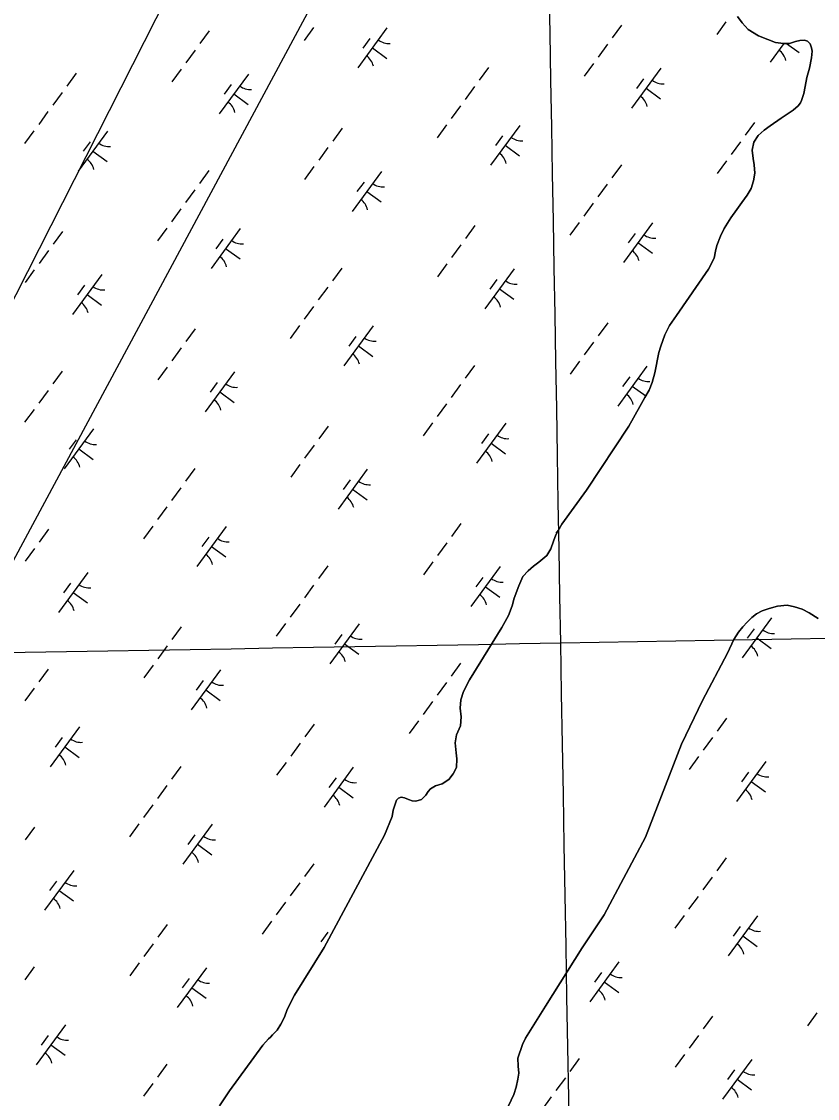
# Model space of a CAD drawing. Extents: x 3905714 to 3926767, y 183354 to 205755.
# Drawn here: x 3919561 to 3920365, y 193020 to 194107 of the extents above; entities that cross this region are included whole.
import ezdxf

# ---------------------------------------------------------------- set-up
doc = ezdxf.new("R2010")
doc.units = 0
for name, color, linetype in [('V-GRID-MAJR', 7, 'Continuous'), ('V-TOPO-SHOR', 7, 'Continuous'), ('V-UTIL-LINE', 7, 'Continuous'), ('V-WETL-SWMP', 7, 'Continuous')]:
    doc.layers.add(name, color=color, linetype=linetype)

msp = doc.modelspace()

# ---------------------------------------------------------------- linework, layer by layer
at = {"layer": 'V-GRID-MAJR'}
for points in [[(3920163, 190214.6), (3920106, 193480.1), (3920000.2, 199540.2), (3919966.3, 201484.2)], [(3911066.2, 193323.4), (3914779.2, 193387.5), (3920106, 193480.1), (3922587.2, 193523.5)]]:
    msp.add_spline(points, degree=3, dxfattribs=at)
at = {"layer": 'V-TOPO-SHOR'}
for points in [[(3919940.1, 193321.3), (3919941.9, 193323.5), (3919944.6, 193324.4), (3919948.1, 193323.6), (3919952.2, 193322.1), (3919955.7, 193320.7), (3919959.6, 193320.5), (3919965.3, 193322.2), (3919969.8, 193326.5), (3919972.1, 193330.2), (3919974.3, 193332.7), (3919979.4, 193336), (3919986, 193337.9), (3919993, 193342.2), (3919997.3, 193347.8), (3920000.7, 193354.4), (3920000.9, 193363.2), (3920000.3, 193369.1), (3919999.4, 193379.2), (3920000.8, 193387.4), (3920004.7, 193396.5), (3920005.3, 193405.5), (3920004.2, 193414.1), (3920005, 193422.6), (3920007.8, 193431), (3920013.9, 193442.9), (3920046.4, 193495.8), (3920053.3, 193507.7), (3920056.8, 193517.6), (3920058.8, 193525.4), (3920063.5, 193537.6), (3920067.8, 193547.2), (3920072.9, 193552.8), (3920078.6, 193557.7), (3920083.9, 193561.5), (3920091.9, 193568.5), (3920096, 193575.1), (3920098.6, 193582.7), (3920100.9, 193589.4), (3920107, 193600.1), (3920132.1, 193634.3), (3920174.6, 193699), (3920185.8, 193718.9), (3920190.9, 193727.8), (3920195.2, 193735.4), (3920198.4, 193743), (3920201.1, 193752.9), (3920205.1, 193773.4), (3920207.1, 193779.8), (3920211.2, 193791.1), (3920215.9, 193800.4), (3920222.8, 193810.7), (3920255.3, 193857.6), (3920261, 193868.5), (3920262.4, 193875.5), (3920263.6, 193881.2), (3920267.3, 193890.9), (3920271, 193898.5), (3920277.9, 193909.2), (3920283.8, 193917.7), (3920288.9, 193924.9), (3920294.4, 193932.3), (3920298.3, 193938.7), (3920300.8, 193946.5), (3920301.9, 193954.3), (3920301.3, 193962.9), (3920300.3, 193969.3), (3920299.4, 193977.5), (3920301, 193985.5), (3920305.3, 193992.5), (3920311.4, 193997.9), (3920317.4, 194002), (3920328.8, 194009.8), (3920340.7, 194017.9), (3920346, 194022.4), (3920348.1, 194025.3), (3920349.1, 194027.8), (3920351.5, 194034.8), (3920353, 194041.8), (3920354.6, 194051), (3920357.2, 194060.3), (3920359.2, 194070.7), (3920360, 194077.5), (3920359.2, 194080.8), (3920357.9, 194084.9), (3920355.4, 194087.6), (3920352.4, 194088.6), (3920347.4, 194088.2), (3920343.1, 194087.3), (3920337, 194085.4), (3920331, 194085.2), (3920323, 194086.4), (3920315.2, 194089.3), (3920305.9, 194092.9), (3920295.2, 194099.4), (3920289.1, 194106.2), (3920284.5, 194112.6)], [(3920053.3, 193012.9), (3920058.5, 193024.2), (3920061, 193031.7), (3920062.6, 193039.7), (3920063.6, 193045.6), (3920062.8, 193053), (3920062.7, 193061), (3920067.4, 193074.6), (3920070.5, 193081.2), (3920090.7, 193113.3), (3920127.6, 193172.2), (3920149.7, 193205.7), (3920191.5, 193283.9), (3920227.9, 193377.9), (3920249.2, 193422.1), (3920274.5, 193469.8), (3920281, 193483.6), (3920285.5, 193491), (3920289.8, 193496.4), (3920294.3, 193501.1), (3920299, 193505.9), (3920303.8, 193509.6), (3920309.3, 193512.5), (3920316.5, 193515), (3920324.9, 193517.3), (3920334.7, 193518.3), (3920342.1, 193516.5), (3920349.9, 193514.1), (3920356.9, 193510.4), (3920366, 193504.7)], [(3919761.3, 193012.8), (3919771.4, 193028), (3919805.1, 193074.1), (3919810.6, 193080.3), (3919812.6, 193082.2), (3919814.9, 193084.6), (3919819.6, 193089.2), (3919823.3, 193095.1), (3919826.7, 193102.3), (3919829.4, 193110), (3919837.1, 193124.4), (3919866.9, 193172.7), (3919927.9, 193286.1), (3919935.8, 193304.8), (3919936.6, 193311.4), (3919937.2, 193313.3), (3919938.6, 193317.4), (3919940.1, 193321.3)]]:
    msp.add_lwpolyline(points, dxfattribs=at)
at = {"layer": 'V-UTIL-LINE'}
for points in [[(3915141.9, 186857.8), (3915602.3, 187412.4), (3917208.6, 188427.2), (3918201.9, 190592.4), (3918499.5, 191341.7), (3918705.2, 192156.6), (3920335.2, 195367.3), (3921815.2, 198099.7), (3922187.2, 198661.6)], [(3919053.8, 189827.1), (3918313.5, 190612.1), (3918520.5, 191058.3), (3918753.9, 192077.3), (3920478.5, 195285.3), (3921148.4, 196586.7), (3921587.5, 197419.9), (3921944.6, 198057.5)]]:
    msp.add_lwpolyline(points, dxfattribs=at)
at = {"layer": 'V-WETL-SWMP'}
for p, q in [((3920272.9, 194107.1), (3920263.5, 194094.2)), ((3920284.5, 194112.6), (3920289.1, 194106.2)), ((3919750.8, 194098), (3919741.4, 194085.1)), ((3919856.2, 194101.3), (3919846.8, 194088.4)), ((3919930.4, 194101), (3919900.9, 194060.6)), ((3920167.5, 194103.8), (3920158, 194090.9)), ((3920289.1, 194106.2), (3920295.2, 194099.4)), ((3920295.2, 194099.4), (3920305.9, 194092.9)), ((3919913, 194090.2), (3919905.9, 194080.5)), ((3920305.9, 194092.9), (3920315.2, 194089.3)), ((3920315.2, 194089.3), (3920323, 194086.4)), ((3920322.7, 194086.5), (3920322.6, 194086.3)), ((3920323, 194086.4), (3920331, 194085.2)), ((3920331, 194085.2), (3920337, 194085.4)), ((3920334.1, 194085.3), (3920346.8, 194076)), ((3920337, 194085.4), (3920343.1, 194087.3)), ((3920343.1, 194087.3), (3920347.4, 194088.2)), ((3920347.4, 194088.2), (3920352.4, 194088.6)), ((3920352.4, 194088.6), (3920355.4, 194087.6)), ((3920355.4, 194087.6), (3920357.9, 194084.9)), ((3919736.6, 194078.6), (3919727.2, 194065.7)), ((3919915.7, 194080.8), (3919930.2, 194070.1)), ((3920153.3, 194084.5), (3920143.9, 194071.5)), ((3920331.3, 194085.2), (3920317.5, 194066.4)), ((3920357.9, 194084.9), (3920359.2, 194080.8)), ((3920359.2, 194080.8), (3920360, 194077.5)), ((3920360, 194077.5), (3920359.2, 194070.7)), ((3920139.1, 194065.1), (3920129.7, 194052.2)), ((3920359.2, 194070.7), (3920357.2, 194060.3)), ((3919616.3, 194055.2), (3919606.8, 194042.3)), ((3919722.5, 194059.3), (3919713, 194046.4)), ((3919790.5, 194054.4), (3919760.9, 194014.1)), ((3920033, 194061.1), (3920023.5, 194048.1)), ((3920207.1, 194060.3), (3920177.6, 194019.9)), ((3920357.2, 194060.3), (3920354.6, 194051)), ((3919773, 194043.7), (3919765.9, 194034)), ((3920189.7, 194049.5), (3920182.6, 194039.8)), ((3920353, 194041.8), (3920351.5, 194034.8)), ((3920354.6, 194051), (3920353, 194041.8)), ((3919602.1, 194035.9), (3919592.7, 194023)), ((3919775.7, 194034.3), (3919790.2, 194023.6)), ((3920018.8, 194041.7), (3920009.3, 194028.8)), ((3920192.4, 194040.1), (3920206.9, 194029.5)), ((3920351.5, 194034.8), (3920349.1, 194027.8)), ((3920004.6, 194022.3), (3919995.1, 194009.4)), ((3920346, 194022.4), (3920340.7, 194017.9)), ((3920348.1, 194025.3), (3920346, 194022.4)), ((3920349.1, 194027.8), (3920348.1, 194025.3)), ((3919587.9, 194016.5), (3919578.5, 194003.6)), ((3920328.8, 194009.8), (3920317.4, 194002)), ((3920340.7, 194017.9), (3920328.8, 194009.8)), ((3919885, 193999.7), (3919875.6, 193986.8)), ((3919990.4, 194003), (3919981, 193990.1)), ((3920064.6, 194002.6), (3920035.1, 193962.3)), ((3920301.7, 194005.5), (3920292.2, 193992.6)), ((3920317.4, 194002), (3920311.4, 193997.9)), ((3919573.7, 193997.2), (3919564.3, 193984.2)), ((3919647.9, 193996.8), (3919618.4, 193956.5)), ((3920047.2, 193991.9), (3920040.1, 193982.2)), ((3920305.3, 193992.5), (3920301, 193985.5)), ((3920311.4, 193997.9), (3920305.3, 193992.5)), ((3919630.5, 193986.1), (3919623.4, 193976.4)), ((3919633.2, 193976.7), (3919647.7, 193966)), ((3919870.8, 193980.3), (3919861.4, 193967.4)), ((3920049.8, 193982.5), (3920064.3, 193971.8)), ((3920287.5, 193986.1), (3920278, 193973.2)), ((3920301, 193985.5), (3920299.4, 193977.5)), ((3920299.4, 193977.5), (3920300.3, 193969.3)), ((3920273.3, 193966.8), (3920263.9, 193953.9)), ((3920300.3, 193969.3), (3920301.3, 193962.9)), ((3919750.5, 193956.9), (3919741, 193944)), ((3919856.6, 193961), (3919847.2, 193948.1)), ((3919924.7, 193956.1), (3919895.1, 193915.8)), ((3920167.2, 193962.8), (3920157.7, 193949.8)), ((3920301.3, 193962.9), (3920301.9, 193954.3)), ((3919907.2, 193945.4), (3919900.1, 193935.7)), ((3920300.8, 193946.5), (3920298.3, 193938.7)), ((3920301.9, 193954.3), (3920300.8, 193946.5)), ((3919736.3, 193937.6), (3919726.8, 193924.7)), ((3919909.9, 193936), (3919924.4, 193925.3)), ((3920153, 193943.4), (3920143.5, 193930.5)), ((3920298.3, 193938.7), (3920294.4, 193932.3)), ((3920138.8, 193924), (3920129.3, 193911.1)), ((3920288.9, 193924.9), (3920283.8, 193917.7)), ((3920294.4, 193932.3), (3920288.9, 193924.9)), ((3919722.1, 193918.2), (3919712.7, 193905.3)), ((3920283.8, 193917.7), (3920277.9, 193909.2)), ((3920019.2, 193901.4), (3920009.7, 193888.5)), ((3920124.6, 193904.7), (3920115.1, 193891.8)), ((3920198.8, 193904.3), (3920169.2, 193864)), ((3920277.9, 193909.2), (3920271, 193898.5)), ((3919602.5, 193895.6), (3919593.1, 193882.6)), ((3919707.9, 193898.8), (3919698.5, 193885.9)), ((3919782.1, 193898.5), (3919752.6, 193858.2)), ((3920181.3, 193893.6), (3920174.2, 193883.9)), ((3920267.3, 193890.9), (3920263.6, 193881.2)), ((3920271, 193898.5), (3920267.3, 193890.9)), ((3919764.7, 193887.7), (3919757.6, 193878.1)), ((3920005, 193882), (3919995.5, 193869.1)), ((3920184, 193884.2), (3920198.5, 193873.5)), ((3920263.6, 193881.2), (3920262.4, 193875.5)), ((3919588.3, 193876.2), (3919578.9, 193863.3)), ((3919767.3, 193878.3), (3919781.9, 193867.7)), ((3920261, 193868.5), (3920255.3, 193857.6)), ((3920262.4, 193875.5), (3920261, 193868.5)), ((3919884.7, 193858.6), (3919875.2, 193845.7)), ((3919990.8, 193862.7), (3919981.4, 193849.8)), ((3920058.8, 193857.8), (3920029.3, 193817.5)), ((3920255.3, 193857.6), (3920222.8, 193810.7)), ((3919574.1, 193856.8), (3919564.7, 193843.9)), ((3919642.2, 193852), (3919612.6, 193811.7)), ((3920041.4, 193847.1), (3920034.3, 193837.4)), ((3919624.7, 193841.2), (3919617.6, 193831.6)), ((3919870.5, 193839.3), (3919861, 193826.4)), ((3920044.1, 193837.7), (3920058.6, 193827)), ((3919627.4, 193831.8), (3919641.9, 193821.2)), ((3919856.3, 193819.9), (3919846.8, 193807)), ((3920153.4, 193803.1), (3920143.9, 193790.2)), ((3920222.8, 193810.7), (3920215.9, 193800.4)), ((3919736.7, 193797.2), (3919727.2, 193784.3)), ((3919842.1, 193800.5), (3919832.7, 193787.6)), ((3919916.3, 193800.2), (3919886.7, 193759.9)), ((3920215.9, 193800.4), (3920211.2, 193791.1)), ((3919898.8, 193789.4), (3919891.7, 193779.8)), ((3920139.2, 193783.7), (3920129.7, 193770.8)), ((3920211.2, 193791.1), (3920207.1, 193779.8)), ((3919722.5, 193777.9), (3919713.1, 193765)), ((3919901.5, 193780), (3919916, 193769.4)), ((3920205.1, 193773.4), (3920201.1, 193752.9)), ((3920207.1, 193779.8), (3920205.1, 193773.4)), ((3920018.8, 193760.3), (3920009.4, 193747.4)), ((3920125, 193764.4), (3920115.5, 193751.4)), ((3920193, 193759.5), (3920163.5, 193719.2)), ((3919602.2, 193754.5), (3919592.7, 193741.6)), ((3919708.3, 193758.5), (3919698.9, 193745.6)), ((3919776.3, 193753.7), (3919746.8, 193713.4)), ((3920175.6, 193748.8), (3920168.5, 193739.1)), ((3920201.1, 193752.9), (3920198.4, 193743)), ((3919758.9, 193742.9), (3919751.8, 193733.2)), ((3920004.7, 193741), (3919995.2, 193728)), ((3920178.2, 193739.4), (3920191.8, 193729.4)), ((3920198.4, 193743), (3920195.2, 193735.4)), ((3919588, 193735.1), (3919578.5, 193722.2)), ((3919761.6, 193733.5), (3919776.1, 193722.9)), ((3920190.9, 193727.8), (3920185.8, 193718.9)), ((3920195.2, 193735.4), (3920190.9, 193727.8)), ((3919573.8, 193715.8), (3919564.3, 193702.9)), ((3919990.5, 193721.6), (3919981, 193708.7)), ((3920185.8, 193718.9), (3920174.6, 193699)), ((3919633.8, 193696.1), (3919604.2, 193655.7)), ((3919870.9, 193698.9), (3919861.4, 193686)), ((3919976.3, 193702.2), (3919966.8, 193689.3)), ((3920050.5, 193701.9), (3920020.9, 193661.6)), ((3920174.6, 193699), (3920132.1, 193634.3)), ((3919616.3, 193685.3), (3919609.3, 193675.6)), ((3920033, 193691.1), (3920025.9, 193681.5)), ((3919619, 193675.9), (3919633.5, 193665.3)), ((3919856.7, 193679.6), (3919847.2, 193666.7)), ((3920035.7, 193681.7), (3920050.2, 193671.1)), ((3919736.3, 193656.2), (3919726.9, 193643.3)), ((3919842.5, 193660.2), (3919833.1, 193647.3)), ((3919910.5, 193655.4), (3919881, 193615.1)), ((3919893.1, 193644.6), (3919886, 193634.9)), ((3919722.2, 193636.8), (3919712.7, 193623.9)), ((3919895.7, 193635.2), (3919910.3, 193624.6)), ((3920132.1, 193634.3), (3920107, 193600.1)), ((3919708, 193617.5), (3919698.5, 193604.6)), ((3919693.8, 193598.1), (3919684.3, 193585.2)), ((3919768, 193597.8), (3919738.4, 193557.4)), ((3920005.1, 193600.6), (3919995.6, 193587.7)), ((3920107, 193600.1), (3920100.9, 193589.4)), ((3920104.9, 193596.3), (3920101, 193591)), ((3919588.4, 193594.8), (3919578.9, 193581.9)), ((3919750.5, 193587), (3919743.4, 193577.3)), ((3920100.9, 193589.4), (3920098.6, 193582.7)), ((3919574.2, 193575.5), (3919564.7, 193562.5)), ((3919753.2, 193577.6), (3919767.7, 193567)), ((3919990.9, 193581.3), (3919981.4, 193568.4)), ((3920096, 193575.1), (3920091.9, 193568.5)), ((3920098.6, 193582.7), (3920096, 193575.1)), ((3920091.9, 193568.5), (3920083.9, 193561.5)), ((3919870.5, 193557.9), (3919861.1, 193545)), ((3919976.7, 193561.9), (3919967.2, 193549)), ((3920044.7, 193557.1), (3920015.1, 193516.8)), ((3920072.9, 193552.8), (3920067.8, 193547.2)), ((3920078.6, 193557.7), (3920072.9, 193552.8)), ((3920083.9, 193561.5), (3920078.6, 193557.7)), ((3919628, 193551.3), (3919598.5, 193510.9)), ((3920027.2, 193546.3), (3920020.1, 193536.6)), ((3920067.8, 193547.2), (3920063.5, 193537.6)), ((3919610.6, 193540.5), (3919603.5, 193530.8)), ((3919613.2, 193531.1), (3919627.8, 193520.5)), ((3919856.3, 193538.5), (3919846.9, 193525.6)), ((3920029.9, 193536.9), (3920044.4, 193526.3)), ((3920063.5, 193537.6), (3920058.8, 193525.4)), ((3920058.8, 193525.4), (3920056.8, 193517.6)), ((3919842.2, 193519.2), (3919832.7, 193506.2)), ((3920056.8, 193517.6), (3920053.3, 193507.7)), ((3920303.8, 193509.6), (3920299, 193505.9)), ((3920309.3, 193512.5), (3920303.8, 193509.6)), ((3920316.5, 193515), (3920309.3, 193512.5)), ((3920324.9, 193517.3), (3920316.5, 193515)), ((3920334.7, 193518.3), (3920324.9, 193517.3)), ((3920342.1, 193516.5), (3920334.7, 193518.3)), ((3920349.9, 193514.1), (3920342.1, 193516.5)), ((3920356.9, 193510.4), (3920349.9, 193514.1)), ((3920366, 193504.7), (3920356.9, 193510.4)), ((3919828, 193499.8), (3919818.5, 193486.9)), ((3919902.2, 193499.5), (3919872.6, 193459.1)), ((3920053.3, 193507.7), (3920046.4, 193495.8)), ((3920318.8, 193505.3), (3920289.3, 193465)), ((3920294.3, 193501.1), (3920289.8, 193496.4)), ((3920299, 193505.9), (3920294.3, 193501.1)), ((3919722.6, 193496.5), (3919713.1, 193483.6)), ((3919884.7, 193488.7), (3919877.6, 193479)), ((3920046.4, 193495.8), (3920013.9, 193442.9)), ((3920285.5, 193491), (3920281, 193483.6)), ((3920289.8, 193496.4), (3920285.5, 193491)), ((3920301.4, 193494.5), (3920294.3, 193484.8)), ((3919708.4, 193477.1), (3919698.9, 193464.2)), ((3919887.4, 193479.3), (3919901.9, 193468.7)), ((3920281, 193483.6), (3920274.5, 193469.8)), ((3920304.1, 193485.1), (3920318.6, 193474.5)), ((3920274.5, 193469.8), (3920249.2, 193422.1)), ((3919694.2, 193457.8), (3919684.7, 193444.9)), ((3920004.7, 193459.6), (3919995.2, 193446.7)), ((3919588, 193453.7), (3919578.6, 193440.8)), ((3919762.2, 193453), (3919732.7, 193412.6)), ((3919573.8, 193434.4), (3919564.4, 193421.5)), ((3919744.7, 193442.2), (3919737.7, 193432.5)), ((3919990.5, 193440.2), (3919981.1, 193427.3)), ((3920013.9, 193442.9), (3920007.8, 193431)), ((3919747.4, 193432.8), (3919761.9, 193422.1)), ((3920005, 193422.6), (3920004.2, 193414.1)), ((3920007.8, 193431), (3920005, 193422.6)), ((3920249.2, 193422.1), (3920227.9, 193377.9)), ((3919976.3, 193420.9), (3919966.9, 193407.9)), ((3920004.2, 193414.1), (3920005.3, 193405.5)), ((3919962.2, 193401.5), (3919952.7, 193388.6)), ((3920005.3, 193405.5), (3920004.7, 193396.5)), ((3920273.4, 193404), (3920264, 193391.1)), ((3919619.7, 193395.3), (3919590.1, 193355)), ((3919856.7, 193398.2), (3919847.3, 193385.3)), ((3920004.7, 193396.5), (3920000.8, 193387.4)), ((3919602.2, 193384.6), (3919595.1, 193374.9)), ((3919842.6, 193378.8), (3919833.1, 193365.9)), ((3920000.8, 193387.4), (3919999.4, 193379.2)), ((3919999.4, 193379.2), (3920000.3, 193369.1)), ((3920259.2, 193384.7), (3920249.8, 193371.8)), ((3919604.9, 193375.2), (3919619.4, 193364.5)), ((3920000.3, 193369.1), (3920000.9, 193363.2)), ((3920227.9, 193377.9), (3920191.5, 193283.9)), ((3919828.4, 193359.5), (3919818.9, 193346.6)), ((3920000.9, 193363.2), (3920000.7, 193354.4)), ((3920245, 193365.3), (3920235.6, 193352.4)), ((3920313.1, 193360.5), (3920283.5, 193320.1)), ((3919722.2, 193355.4), (3919712.8, 193342.5)), ((3919896.4, 193354.6), (3919866.8, 193314.3)), ((3919997.3, 193347.8), (3919993, 193342.2)), ((3920000.7, 193354.4), (3919997.3, 193347.8)), ((3920295.6, 193349.7), (3920288.5, 193340)), ((3919708, 193336.1), (3919698.6, 193323.2)), ((3919878.9, 193343.9), (3919871.8, 193334.2)), ((3919979.4, 193336), (3919974.3, 193332.7)), ((3919986, 193337.9), (3919979.4, 193336)), ((3919993, 193342.2), (3919986, 193337.9)), ((3920298.3, 193340.3), (3920312.8, 193329.7)), ((3919881.6, 193334.5), (3919896.1, 193323.8)), ((3919944.6, 193324.4), (3919941.9, 193323.5)), ((3919948.1, 193323.6), (3919944.6, 193324.4)), ((3919969.8, 193326.5), (3919965.3, 193322.2)), ((3919972.1, 193330.2), (3919969.8, 193326.5)), ((3919974.3, 193332.7), (3919972.1, 193330.2)), ((3919693.8, 193316.7), (3919684.4, 193303.8)), ((3919937.2, 193313.3), (3919936.6, 193311.4)), ((3919938.6, 193317.4), (3919937.2, 193313.3)), ((3919940.1, 193321.3), (3919938.6, 193317.4)), ((3919941.9, 193323.5), (3919940.1, 193321.3)), ((3919952.2, 193322.1), (3919948.1, 193323.6)), ((3919955.7, 193320.7), (3919952.2, 193322.1)), ((3919959.6, 193320.5), (3919955.7, 193320.7)), ((3919965.3, 193322.2), (3919959.6, 193320.5)), ((3919935.8, 193304.8), (3919927.9, 193286.1)), ((3919936.6, 193311.4), (3919935.8, 193304.8)), ((3919574.2, 193294.1), (3919564.8, 193281.2)), ((3919679.7, 193297.4), (3919670.2, 193284.5)), ((3919753.8, 193297), (3919724.3, 193256.7)), ((3919736.4, 193286.3), (3919729.3, 193276.6)), ((3919927.9, 193286.1), (3919866.9, 193172.7)), ((3920191.5, 193283.9), (3920149.7, 193205.7)), ((3919739.1, 193276.9), (3919753.6, 193266.2)), ((3920273.1, 193263), (3920263.6, 193250.1)), ((3919613.9, 193250.5), (3919584.3, 193210.2)), ((3919856.4, 193257.1), (3919846.9, 193244.2)), ((3919596.4, 193239.7), (3919589.3, 193230.1)), ((3919842.2, 193237.8), (3919832.7, 193224.9)), ((3920258.9, 193243.6), (3920249.4, 193230.7)), ((3919599.1, 193230.3), (3919613.6, 193219.7)), ((3919828, 193218.4), (3919818.6, 193205.5)), ((3920244.7, 193224.2), (3920235.2, 193211.3)), ((3920149.7, 193205.7), (3920127.6, 193172.2)), ((3920230.5, 193204.9), (3920221.1, 193192)), ((3919708.4, 193195.8), (3919699, 193182.9)), ((3919813.8, 193199.1), (3919804.4, 193186.1)), ((3920304.7, 193204.6), (3920275.1, 193164.2)), ((3920287.2, 193193.8), (3920280.1, 193184.1)), ((3919870.6, 193188), (3919863.5, 193178.3)), ((3920289.9, 193184.4), (3920304.4, 193173.7)), ((3919694.2, 193176.4), (3919684.8, 193163.5)), ((3919866.9, 193172.7), (3919837.1, 193124.4)), ((3920127.6, 193172.2), (3920090.7, 193113.3)), ((3919573.9, 193153), (3919564.4, 193140.1)), ((3919680.1, 193157), (3919670.6, 193144.1)), ((3919748.1, 193152.2), (3919718.5, 193111.9)), ((3920164.7, 193158), (3920135.2, 193117.7)), ((3919730.6, 193141.4), (3919723.5, 193131.8)), ((3920147.3, 193147.3), (3920140.2, 193137.6)), ((3919733.3, 193132), (3919747.8, 193121.4)), ((3920150, 193137.9), (3920164.5, 193127.2)), ((3919837.1, 193124.4), (3919829.4, 193110)), ((3919829.4, 193110), (3919826.7, 193102.3)), ((3920090.7, 193113.3), (3920070.5, 193081.2)), ((3919826.7, 193102.3), (3919823.3, 193095.1)), ((3920259.3, 193103.3), (3920249.8, 193090.4)), ((3920364.7, 193106.6), (3920355.2, 193093.7)), ((3919605.5, 193094.6), (3919576, 193054.3)), ((3919819.6, 193089.2), (3919814.9, 193084.6)), ((3919823.3, 193095.1), (3919819.6, 193089.2)), ((3919588.1, 193083.8), (3919581, 193074.1)), ((3919590.8, 193074.4), (3919605.3, 193063.8)), ((3919810.6, 193080.3), (3919805.1, 193074.1)), ((3919812.6, 193082.2), (3919810.6, 193080.3)), ((3919814.9, 193084.6), (3919812.6, 193082.2)), ((3920067.4, 193074.6), (3920062.7, 193061)), ((3920070.5, 193081.2), (3920067.4, 193074.6)), ((3920245.1, 193083.9), (3920235.6, 193071)), ((3919805.1, 193074.1), (3919771.4, 193028)), ((3920230.9, 193064.6), (3920221.5, 193051.7)), ((3919708.1, 193054.7), (3919698.6, 193041.8)), ((3920062.7, 193061), (3920062.8, 193053)), ((3920062.8, 193053), (3920063.6, 193045.6)), ((3920124.7, 193060.5), (3920115.3, 193047.6)), ((3920298.9, 193059.7), (3920269.4, 193019.4)), ((3920063.6, 193045.6), (3920062.6, 193039.7)), ((3920281.5, 193049), (3920274.4, 193039.3)), ((3919693.9, 193035.3), (3919684.4, 193022.4)), ((3920061, 193031.7), (3920058.5, 193024.2)), ((3920062.6, 193039.7), (3920061, 193031.7)), ((3920110.6, 193041.2), (3920101.1, 193028.3)), ((3920284.1, 193039.6), (3920298.7, 193028.9)), ((3919771.4, 193028), (3919761.3, 193012.8)), ((3920058.5, 193024.2), (3920053.3, 193012.9)), ((3920096.4, 193021.8), (3920086.9, 193008.9))]:
    msp.add_line(p, q, dxfattribs=at)
for centre, start, end in [((3919932.2, 194102.9), 233, 274.5436), ((3920316.2, 194064.2), 13, 54.5436), ((3919899.5, 194058.4), 13, 54.5436), ((3919792.2, 194056.4), 233, 274.5436), ((3920208.9, 194062.2), 233, 274.5436), ((3920176.2, 194017.7), 13, 54.5436), ((3919759.6, 194011.8), 13, 54.5436), ((3920066.3, 194004.6), 233, 274.5436), ((3919649.7, 193998.8), 233, 274.5436), ((3919617, 193954.2), 13, 54.5436), ((3920033.7, 193960.1), 13, 54.5436), ((3919926.4, 193958.1), 233, 274.5436), ((3919893.7, 193913.5), 13, 54.5436), ((3920200.5, 193906.3), 233, 274.5436), ((3919783.9, 193900.5), 233, 274.5436), ((3919751.2, 193855.9), 13, 54.5436), ((3920167.9, 193861.8), 13, 54.5436), ((3919643.9, 193854), 233, 274.5436), ((3920060.6, 193859.8), 233, 274.5436), ((3920027.9, 193815.2), 13, 54.5436), ((3919611.2, 193809.4), 13, 54.5436), ((3919918, 193802.2), 233, 274.5436), ((3919885.4, 193757.6), 13, 54.5436), ((3919778.1, 193755.7), 233, 274.5436), ((3920194.7, 193761.5), 233, 274.5436), ((3920162.1, 193716.9), 13, 54.5436), ((3919745.4, 193711.1), 13, 54.5436), ((3919635.5, 193698.1), 233, 274.5436), ((3920052.2, 193703.9), 233, 274.5436), ((3920019.6, 193659.3), 13, 54.5436), ((3919602.9, 193653.5), 13, 54.5436), ((3919912.3, 193657.4), 233, 274.5436), ((3919879.6, 193612.8), 13, 54.5436), ((3919769.7, 193599.7), 233, 274.5436), ((3919737.1, 193555.2), 13, 54.5436), ((3920046.4, 193559.1), 233, 274.5436), ((3919629.8, 193553.2), 233, 274.5436), ((3919597.1, 193508.7), 13, 54.5436), ((3920013.8, 193514.5), 13, 54.5436), ((3919903.9, 193501.4), 233, 274.5436), ((3920320.6, 193507.3), 233, 274.5436), ((3920287.9, 193462.7), 13, 54.5436), ((3919871.2, 193456.9), 13, 54.5436), ((3919763.9, 193454.9), 233, 274.5436), ((3919731.3, 193410.4), 13, 54.5436), ((3919621.4, 193397.3), 233, 274.5436), ((3919588.8, 193352.7), 13, 54.5436), ((3920314.8, 193362.4), 233, 274.5436), ((3919898.1, 193356.6), 233, 274.5436), ((3919865.5, 193312.1), 13, 54.5436), ((3920282.1, 193317.9), 13, 54.5436), ((3919755.6, 193299), 233, 274.5436), ((3919722.9, 193254.4), 13, 54.5436), ((3919615.6, 193252.5), 233, 274.5436), ((3919583, 193207.9), 13, 54.5436), ((3920306.4, 193206.5), 233, 274.5436), ((3920273.8, 193162), 13, 54.5436), ((3919749.8, 193154.2), 233, 274.5436), ((3920166.5, 193160), 233, 274.5436), ((3920133.8, 193115.4), 13, 54.5436), ((3919717.2, 193109.6), 13, 54.5436), ((3919607.3, 193096.6), 233, 274.5436), ((3919574.6, 193052), 13, 54.5436), ((3920300.7, 193061.7), 233, 274.5436), ((3920268, 193017.1), 13, 54.5436)]:
    msp.add_arc(centre, 17.6, start, end, dxfattribs=at)

doc.saveas('drawing.dxf')
